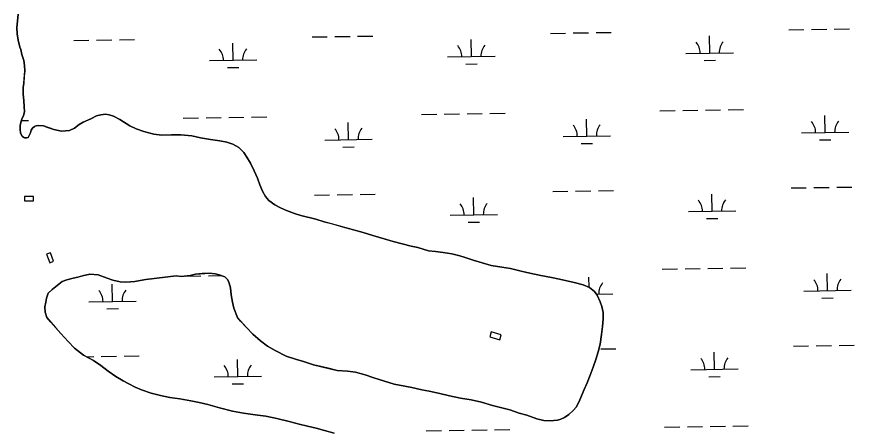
# Model space of a CAD drawing. Extents: x 3807117 to 3845308, y 337856 to 363736.
# Drawn here: x 3825056 to 3826819, y 356937 to 357809 of the extents above; entities that cross this region are included whole.
import ezdxf

# ---------------------------------------------------------------- set-up
doc = ezdxf.new("R2010")
doc.units = 0
for name, color, linetype in [('V-CHAN-DOCK', 7, 'Continuous'), ('V-TOPO-SHOR', 7, 'Continuous'), ('V-WETL-SWMP', 7, 'Continuous')]:
    doc.layers.add(name, color=color, linetype=linetype)

msp = doc.modelspace()

# ---------------------------------------------------------------- linework, layer by layer
at = {"layer": 'V-CHAN-DOCK'}
for points in [[(3825071.8, 357422), (3825091, 357422), (3825091, 357430.6), (3825071.8, 357430.6)], [(3825118.7, 357309.5), (3825125.4, 357291.7), (3825133.4, 357294.7), (3825126.8, 357312.5)], [(3826052.1, 357136), (3826073.1, 357129.7), (3826076, 357139.6), (3826055, 357145.9)]]:
    msp.add_lwpolyline(points, close=True, dxfattribs=at)
at = {"layer": 'V-TOPO-SHOR'}
for points in [[(3825058.6, 357814.7), (3825057, 357799.4), (3825055.7, 357786.6), (3825056.8, 357772.9), (3825058.7, 357760), (3825062.1, 357744.7), (3825064.1, 357740), (3825066.7, 357729.8), (3825070.6, 357716.9), (3825072.1, 357706.4), (3825072.4, 357695.4), (3825071.6, 357683.3), (3825070.7, 357669.6), (3825069.5, 357660.3), (3825069.4, 357647), (3825070.5, 357632.1), (3825071.2, 357620.4), (3825072, 357609.1), (3825070.8, 357604.4), (3825069.6, 357600.9), (3825067.2, 357595.4), (3825065.2, 357589.6), (3825063.2, 357580.2), (3825062.8, 357571.6), (3825063.5, 357565), (3825066.2, 357558.7), (3825068.1, 357556.3), (3825071.7, 357554.4), (3825076.3, 357554.3), (3825079.9, 357555.1), (3825082.6, 357560.6), (3825084.6, 357564.5), (3825086.2, 357570.7), (3825088.6, 357574.6), (3825093.3, 357578.1), (3825096.8, 357579.6), (3825101.5, 357580.4), (3825112, 357579.2), (3825121.4, 357576), (3825133.9, 357571.6), (3825150.3, 357568), (3825167.1, 357569.9), (3825177.3, 357574.5), (3825187.1, 357582.3), (3825195.3, 357587.3), (3825211.4, 357594.6), (3825223.5, 357600.4), (3825232.5, 357602.7), (3825242.3, 357603.9), (3825250.5, 357603), (3825259.5, 357599.9), (3825273.1, 357592.7), (3825293.7, 357579.3), (3825307, 357573.4), (3825323.4, 357567.9), (3825344.4, 357562.3), (3825361.2, 357560.2), (3825381.6, 357560.9), (3825401.5, 357560.8), (3825424.1, 357558.3), (3825442.9, 357554.3)], [(3825442.9, 357554.3), (3825463.6, 357550.7), (3825483.1, 357548.2), (3825497.9, 357545.4), (3825510.4, 357541.1), (3825523.6, 357534.3), (3825534.1, 357523.7), (3825539.9, 357513.5), (3825547.7, 357501), (3825555.8, 357484.9), (3825562.8, 357469.7), (3825567.8, 357455.2), (3825573.2, 357442.2), (3825579.7, 357430.9), (3825586.7, 357422.6), (3825599.2, 357413.2), (3825611.3, 357406.9), (3825623.7, 357401.3), (3825640.5, 357395), (3825653.8, 357390.6)], [(3825653.8, 357390.6), (3825685.8, 357383), (3825702.9, 357377.9), (3825720.5, 357373.1), (3825742, 357367.1), (3825765, 357360.7), (3825785.3, 357355.1), (3825805.2, 357348.8), (3825829.3, 357341.6), (3825848.1, 357336.4), (3825886.3, 357326.5), (3825900, 357323.3), (3825911.7, 357320.1), (3825923, 357316.9), (3825937.8, 357315.2), (3825953.4, 357313.2), (3825972.2, 357310), (3825988.6, 357306), (3825999.9, 357302.4), (3826017.1, 357297.2), (3826035.8, 357291.6), (3826054.9, 357286.1), (3826077.1, 357282), (3826095.5, 357279.6), (3826118.1, 357273.6), (3826136.1, 357269.6), (3826159.1, 357264.8), (3826181.8, 357260.4), (3826198.9, 357257.2), (3826214.1, 357253.2), (3826229.8, 357250), (3826248.5, 357245.2), (3826261.7, 357239.6), (3826272.2, 357231.4), (3826278.1, 357223.5), (3826284.6, 357209.4), (3826287.7, 357199.2), (3826290.4, 357187.1), (3826290.3, 357173.4), (3826289, 357157.8), (3826287.4, 357140.6), (3826284.2, 357120.3), (3826279.8, 357103.9), (3826275, 357087.9), (3826269.4, 357072), (3826263.5, 357055.2), (3826257.1, 357039.2), (3826250.8, 357025.2), (3826241.7, 357003.3), (3826234.2, 356988.5), (3826227.5, 356980.7), (3826218.1, 356972.2), (3826209.5, 356966), (3826201.6, 356962.5), (3826194.6, 356960.6), (3826179.3, 356958.7), (3826165.3, 356960), (3826150.8, 356963.2), (3826129.8, 356970.7), (3826113.8, 356975.5), (3826093.9, 356981.9), (3826077.5, 356986.6), (3826057.6, 356991.4), (3826034.2, 356998.2), (3826012.3, 357003.4), (3825990.5, 357006.6), (3825967.1, 357011.9), (3825946.4, 357016.7), (3825924.5, 357021.1), (3825908.9, 357023.9), (3825887.4, 357029.1), (3825872.6, 357031.9), (3825850.7, 357035.9), (3825830.1, 357042.3), (3825807.8, 357049.8), (3825789.5, 357055.8), (3825768.8, 357061.4), (3825752.4, 357063.4), (3825730.2, 357065.1), (3825711.4, 357069.5), (3825695.8, 357073.1), (3825680.6, 357076.7), (3825659.5, 357083.5), (3825642.8, 357088.6), (3825622.9, 357095.4), (3825599.9, 357106.8), (3825583.9, 357115.9), (3825568.7, 357127.3), (3825552.8, 357141.5), (3825539.2, 357155.2), (3825527.1, 357169), (3825520.5, 357176.4), (3825512.8, 357196), (3825510.2, 357208.5), (3825507.1, 357223.8), (3825505.6, 357239), (3825503, 357248.4), (3825499.9, 357255.5), (3825494, 357261.8), (3825481.9, 357266.1), (3825473.8, 357268.5)], [(3825473.8, 357268.5), (3825461.6, 357269.7), (3825446.4, 357268.7), (3825432.3, 357267.6), (3825420.6, 357264.9), (3825401.8, 357262.3), (3825391.3, 357263.9), (3825327.2, 357256.4), (3825315.4, 357254.5), (3825304.5, 357252.2), (3825295.1, 357251.1), (3825283.8, 357250.4), (3825273.2, 357251.6), (3825258.4, 357255.2), (3825245.9, 357259.2), (3825227.2, 357265.9), (3825209.6, 357267.2), (3825194.3, 357264.2), (3825184.6, 357261.1), (3825174.8, 357259.2), (3825161.5, 357255.3), (3825151.3, 357251.9), (3825140.7, 357243.7), (3825130.5, 357235.6), (3825122.2, 357227.4), (3825118.7, 357217.3), (3825117.1, 357208.7), (3825115.1, 357198.9), (3825115.4, 357187.6), (3825119.2, 357176.6), (3825127.8, 357166.4), (3825137.5, 357155.4), (3825148.8, 357142.9), (3825163.9, 357125.6), (3825177.5, 357111.9), (3825196.2, 357097.3), (3825217.6, 357085.9), (3825232.8, 357075.2), (3825248, 357063.8), (3825264.3, 357052), (3825279.5, 357042.9), (3825291.6, 357036.6), (3825304.8, 357029.9), (3825318.5, 357024), (3825339.1, 357017.2), (3825358.3, 357012.4), (3825378.2, 357008), (3825398.9, 357005.2), (3825422.3, 357001.1), (3825439.5, 356997.5), (3825457.8, 356993.1), (3825482.8, 356986.3), (3825510.1, 356979.5), (3825533.5, 356975.5), (3825558.1, 356971.9), (3825580.4, 356969), (3825603.4, 356964.2), (3825629.2, 356957.8), (3825650.6, 356951.8), (3825667.8, 356947.8), (3825686.1, 356943.8), (3825704.1, 356938.6), (3825724, 356933.1)]]:
    msp.add_lwpolyline(points, dxfattribs=at)
at = {"layer": 'V-WETL-SWMP'}
for p, q in [((3826681.3, 357781.6), (3826713.3, 357782)), ((3826729.3, 357782.3), (3826761.3, 357782.8)), ((3826777.3, 357783), (3826809.3, 357783.5)), ((3825175.8, 357759), (3825207.8, 357759.5)), ((3825223.8, 357759.7), (3825255.8, 357760.2)), ((3825271.8, 357760.4), (3825303.8, 357760.9)), ((3825677.6, 357766.5), (3825709.6, 357767)), ((3825725.6, 357767.2), (3825757.6, 357767.7)), ((3825773.6, 357768), (3825805.6, 357768.4)), ((3826013.1, 357725.1), (3826012.6, 357761.1)), ((3826179.5, 357774), (3826211.5, 357774.5)), ((3826227.5, 357774.8), (3826259.5, 357775.2)), ((3826275.5, 357775.5), (3826307.5, 357776)), ((3826515, 357732.6), (3826514.5, 357768.6)), ((3825511.3, 357717.6), (3825510.8, 357753.6)), ((3825963.1, 357724.4), (3826063.1, 357725.9)), ((3826465, 357731.9), (3826565, 357733.4)), ((3825461.3, 357716.8), (3825561.3, 357718.3)), ((3826001.4, 357709.5), (3826025.4, 357709.9)), ((3826503.2, 357717), (3826527.2, 357717.4)), ((3825499.5, 357702), (3825523.5, 357702.3)), ((3825908.1, 357603.5), (3825940.1, 357603.9)), ((3825956.1, 357604.2), (3825988.1, 357604.7)), ((3826004.1, 357604.9), (3826036.1, 357605.4)), ((3826052.1, 357605.6), (3826084.1, 357606.1)), ((3826410, 357611), (3826442, 357611.5)), ((3826458, 357611.7), (3826490, 357612.2)), ((3826506, 357612.4), (3826537.9, 357612.9)), ((3826553.9, 357613.1), (3826585.9, 357613.6)), ((3826758, 357565.4), (3826757.5, 357601.4)), ((3825065.6, 357590.8), (3825080.4, 357591.1)), ((3825406.3, 357595.9), (3825438.3, 357596.4)), ((3825454.3, 357596.7), (3825486.2, 357597.1)), ((3825502.2, 357597.4), (3825534.2, 357597.9)), ((3825550.2, 357598.1), (3825582.2, 357598.6)), ((3825754.3, 357550.4), (3825753.8, 357586.4)), ((3826256.1, 357557.9), (3826255.6, 357593.9)), ((3826708, 357564.7), (3826808, 357566.2)), ((3825704.3, 357549.7), (3825804.3, 357551.2)), ((3826206.2, 357557.2), (3826306.1, 357558.7)), ((3826746.2, 357549.8), (3826770.2, 357550.2)), ((3825742.5, 357534.8), (3825766.5, 357535.2)), ((3826244.4, 357542.3), (3826268.4, 357542.7)), ((3826184.5, 357441.4), (3826216.5, 357441.9)), ((3826232.5, 357442.1), (3826264.5, 357442.6)), ((3826280.5, 357442.8), (3826312.5, 357443.3)), ((3826686.3, 357448.9), (3826718.3, 357449.4)), ((3826734.3, 357449.6), (3826766.3, 357450.1)), ((3826782.3, 357450.4), (3826814.3, 357450.8)), ((3825682.6, 357433.9), (3825714.6, 357434.4)), ((3825730.6, 357434.6), (3825762.6, 357435.1)), ((3825778.6, 357435.3), (3825810.6, 357435.8)), ((3826018.1, 357392.5), (3826017.6, 357428.5)), ((3826520, 357400), (3826519.4, 357436)), ((3825968.1, 357391.7), (3826068.1, 357393.2)), ((3826470, 357399.2), (3826570, 357400.7)), ((3826006.4, 357376.9), (3826030.4, 357377.2)), ((3826508.2, 357384.4), (3826532.2, 357384.7)), ((3826414.9, 357278.3), (3826446.9, 357278.8)), ((3826462.9, 357279.1), (3826494.9, 357279.5)), ((3826510.9, 357279.8), (3826542.9, 357280.3)), ((3826558.9, 357280.5), (3826590.9, 357281)), ((3826763, 357232.8), (3826762.4, 357268.8)), ((3825411.2, 357263.3), (3825443.2, 357263.8)), ((3825459.2, 357264), (3825486.6, 357264.4)), ((3826260.9, 357240), (3826260.6, 357261.3)), ((3825257.4, 357210.2), (3825256.9, 357246.2)), ((3826713, 357232.1), (3826813, 357233.6)), ((3826276.6, 357225.5), (3826311.1, 357226)), ((3826751.2, 357217.2), (3826775.2, 357217.6)), ((3825207.4, 357209.5), (3825307.4, 357211)), ((3825245.7, 357194.6), (3825269.7, 357195)), ((3826285.4, 357110.2), (3826317.4, 357110.7)), ((3826691.3, 357116.3), (3826723.3, 357116.8)), ((3826739.3, 357117), (3826771.3, 357117.5)), ((3826787.3, 357117.7), (3826819.3, 357118.2)), ((3825202.4, 357094), (3825217.8, 357094.2)), ((3825233.8, 357094.5), (3825265.7, 357094.9)), ((3825281.7, 357095.2), (3825313.7, 357095.6)), ((3826525, 357067.4), (3826524.4, 357103.4)), ((3825521.3, 357052.3), (3825520.7, 357088.3)), ((3826475, 357066.6), (3826575, 357068.1)), ((3825471.3, 357051.6), (3825571.3, 357053.1)), ((3825509.5, 357036.7), (3825533.5, 357037.1)), ((3826513.2, 357051.8), (3826537.2, 357052.1)), ((3826563.9, 356947.9), (3826595.9, 356948.3)), ((3825918.1, 356938.2), (3825950.1, 356938.7)), ((3825966.1, 356938.9), (3825998.1, 356939.4)), ((3826014.1, 356939.6), (3826046.1, 356940.1)), ((3826062.1, 356940.3), (3826094.1, 356940.8)), ((3826419.9, 356945.7), (3826451.9, 356946.2)), ((3826467.9, 356946.4), (3826499.9, 356946.9)), ((3826515.9, 356947.1), (3826547.9, 356947.6))]:
    msp.add_line(p, q, dxfattribs=at)
for points in [[(3825187.1, 357582.3), (3825177.3, 357574.5), (3825167.1, 357569.9), (3825150.3, 357568), (3825133.9, 357571.6), (3825112, 357579.2), (3825101.5, 357580.4), (3825096.8, 357579.6), (3825093.3, 357578.1), (3825088.6, 357574.6), (3825086.2, 357570.7), (3825084.6, 357564.5), (3825079.9, 357555.1), (3825076.3, 357554.3), (3825071.7, 357554.4), (3825068.2, 357556.3), (3825066.2, 357558.7), (3825063.5, 357565), (3825062.8, 357571.6), (3825063.2, 357580.2), (3825065.2, 357589.6), (3825067.2, 357595.4), (3825069.6, 357600.9), (3825070.8, 357604.4), (3825072, 357609.1), (3825070.5, 357632.1), (3825069.4, 357647), (3825069.5, 357660.3), (3825070.7, 357669.6), (3825072.4, 357695.4), (3825072.1, 357706.4), (3825070.6, 357716.9), (3825066.7, 357729.8), (3825064.1, 357740), (3825062.1, 357744.7), (3825058.7, 357760), (3825056.8, 357772.9), (3825055.7, 357786.6), (3825057, 357799.4), (3825058.6, 357814.7)], [(3825908.9, 357023.9), (3825924.5, 357021.1), (3825946.4, 357016.7), (3825967.1, 357011.9), (3825990.5, 357006.6), (3826012.3, 357003.4), (3826034.2, 356998.2), (3826057.6, 356991.4), (3826077.5, 356986.6), (3826093.9, 356981.9), (3826113.8, 356975.5), (3826129.8, 356970.7), (3826150.8, 356963.2), (3826165.3, 356960), (3826179.3, 356958.7), (3826194.6, 356960.6), (3826201.6, 356962.5), (3826209.5, 356966), (3826218.1, 356972.2), (3826227.5, 356980.7), (3826234.2, 356988.5), (3826241.7, 357003.3), (3826250.8, 357025.2), (3826257.1, 357039.2), (3826263.5, 357055.2), (3826269.4, 357072), (3826275, 357087.9), (3826279.8, 357103.9), (3826284.2, 357120.3), (3826287.4, 357140.6), (3826289, 357157.8), (3826290.3, 357173.4), (3826290.4, 357187.1), (3826287.7, 357199.2), (3826284.6, 357209.4), (3826278.1, 357223.5), (3826272.2, 357231.4), (3826261.7, 357239.6), (3826248.5, 357245.2), (3826229.8, 357250), (3826214.1, 357253.2), (3826198.9, 357257.2), (3826181.8, 357260.4), (3826159.1, 357264.8), (3826136.1, 357269.6), (3826118.1, 357273.6), (3826095.5, 357279.6), (3826077.1, 357282), (3826054.9, 357286.1), (3826017.1, 357297.2), (3825999.9, 357302.4), (3825988.6, 357306), (3825972.2, 357310), (3825953.4, 357313.2), (3825937.8, 357315.2), (3825923, 357316.9), (3825900, 357323.3), (3825886.3, 357326.5), (3825848.1, 357336.4), (3825829.3, 357341.6), (3825805.2, 357348.8), (3825785.3, 357355.1), (3825702.9, 357377.9), (3825685.8, 357383), (3825653.8, 357390.6), (3825640.5, 357395), (3825623.7, 357401.3), (3825611.3, 357406.9), (3825599.2, 357413.2), (3825586.7, 357422.6), (3825579.7, 357430.9), (3825573.2, 357442.2), (3825567.8, 357455.2), (3825562.8, 357469.7), (3825555.8, 357484.9), (3825547.7, 357501), (3825539.9, 357513.5), (3825534.1, 357523.7), (3825523.6, 357534.3), (3825510.4, 357541.1), (3825497.9, 357545.4), (3825483.1, 357548.2), (3825463.6, 357550.7), (3825442.9, 357554.3), (3825424.1, 357558.3), (3825401.5, 357560.8), (3825381.6, 357560.9), (3825361.2, 357560.2), (3825344.4, 357562.3), (3825323.4, 357567.9), (3825307, 357573.4), (3825293.7, 357579.3), (3825273.1, 357592.7), (3825259.5, 357599.9), (3825250.5, 357603), (3825242.3, 357603.9), (3825232.5, 357602.7), (3825223.5, 357600.4), (3825211.4, 357594.6), (3825195.3, 357587.3), (3825187.1, 357582.3)], [(3825724, 356933.1), (3825704.1, 356938.6), (3825686.1, 356943.8), (3825667.8, 356947.8), (3825650.6, 356951.8), (3825629.2, 356957.8), (3825603.4, 356964.2), (3825580.4, 356969), (3825558.1, 356971.9), (3825533.5, 356975.5), (3825510.1, 356979.5), (3825482.8, 356986.3), (3825457.8, 356993.1), (3825439.5, 356997.5), (3825422.3, 357001.1), (3825398.9, 357005.2), (3825378.2, 357008), (3825358.3, 357012.4), (3825339.1, 357017.2), (3825318.5, 357024), (3825304.8, 357029.9), (3825291.6, 357036.6), (3825279.5, 357042.9), (3825264.3, 357052), (3825248, 357063.8), (3825232.8, 357075.2), (3825217.6, 357085.9), (3825196.2, 357097.3), (3825177.5, 357111.9), (3825163.9, 357125.6), (3825148.8, 357142.9), (3825127.8, 357166.4), (3825119.2, 357176.6), (3825115.4, 357187.6), (3825115.1, 357198.9), (3825117.1, 357208.7), (3825118.7, 357217.3), (3825122.2, 357227.4), (3825130.5, 357235.6), (3825140.7, 357243.7), (3825151.3, 357251.9), (3825161.5, 357255.4), (3825174.8, 357259.2), (3825184.6, 357261.1), (3825194.3, 357264.2), (3825209.6, 357267.2), (3825227.2, 357265.9), (3825245.9, 357259.2), (3825258.4, 357255.2), (3825273.2, 357251.6), (3825283.8, 357250.4), (3825295.1, 357251.1), (3825304.5, 357252.2), (3825315.4, 357254.5), (3825327.2, 357256.4), (3825391.3, 357263.9), (3825401.8, 357262.3), (3825420.6, 357264.9), (3825432.3, 357267.6), (3825461.6, 357269.7), (3825473.8, 357268.5), (3825481.9, 357266.1), (3825494, 357261.8), (3825499.9, 357255.5), (3825503, 357248.4), (3825505.6, 357239), (3825507.1, 357223.8), (3825510.2, 357208.5), (3825512.8, 357196), (3825520.5, 357176.4), (3825539.2, 357155.2), (3825552.8, 357141.5), (3825568.7, 357127.3), (3825583.9, 357115.9), (3825599.9, 357106.8), (3825622.9, 357095.4), (3825642.8, 357088.6), (3825659.5, 357083.5), (3825680.6, 357076.7), (3825730.2, 357065.1), (3825752.4, 357063.4), (3825768.8, 357061.4), (3825789.5, 357055.8), (3825807.8, 357049.8), (3825830.1, 357042.3), (3825850.7, 357035.9), (3825887.4, 357029.1), (3825908.9, 357023.9)]]:
    msp.add_lwpolyline(points, dxfattribs=at)
for centre, start, end in [((3825957.9, 357724.8), 0.0865, 41.6302), ((3826068.4, 357726.4), 140.0865, 181.6302), ((3826459.8, 357732.3), 0.0865, 41.6302), ((3826570.2, 357733.9), 140.0865, 181.6302), ((3825456, 357717.2), 0.0865, 41.6302), ((3825566.5, 357718.9), 140.0865, 181.6302), ((3826702.8, 357565.1), 0.0865, 41.6302), ((3826813.2, 357566.7), 140.0865, 181.6302), ((3825699.1, 357550.1), 0.0865, 41.6302), ((3825809.5, 357551.7), 140.0865, 181.6302), ((3826200.9, 357557.6), 0.0865, 41.6302), ((3826311.4, 357559.2), 140.0865, 181.6302), ((3825962.9, 357392.1), 0.0865, 41.6302), ((3826073.4, 357393.8), 140.0865, 181.6302), ((3826464.7, 357399.6), 0.0865, 41.6302), ((3826575.2, 357401.3), 140.0865, 181.6302), ((3826316.4, 357226.6), 140.0865, 181.6302), ((3826707.7, 357232.5), 0.0865, 41.6302), ((3826818.2, 357234.1), 140.0865, 181.6302), ((3825202.2, 357209.9), 0.0865, 41.6302), ((3825312.7, 357211.6), 140.0865, 181.6302), ((3826469.7, 357067), 0.0865, 41.6302), ((3826580.2, 357068.7), 140.0865, 181.6302), ((3825466, 357052), 0.0865, 41.6302), ((3825576.5, 357053.6), 140.0865, 181.6302)]:
    msp.add_arc(centre, 35.2, start, end, dxfattribs=at)

doc.saveas('drawing.dxf')
